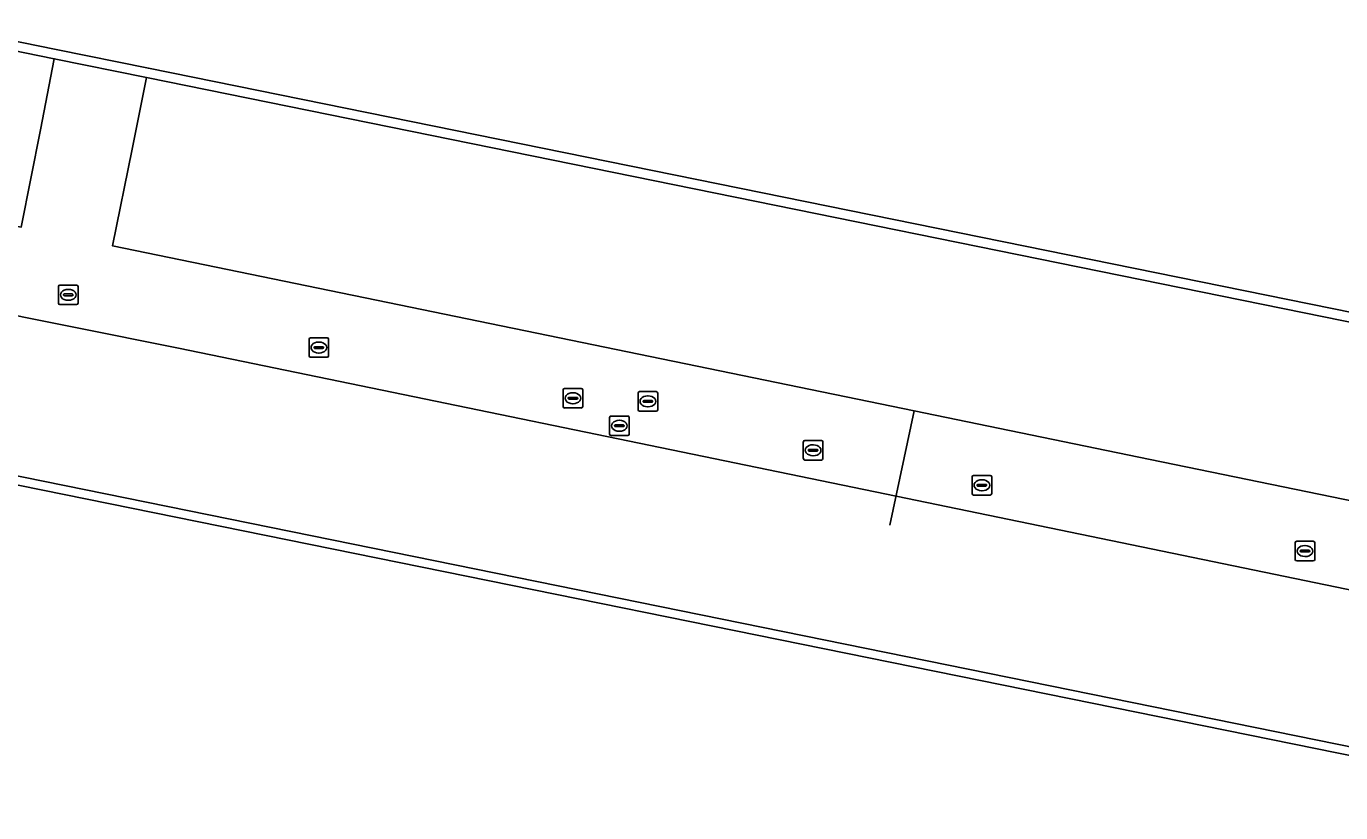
# Model space of a CAD drawing. Extents: x 157692 to 159674, y 381452 to 383291.
# Drawn here: x 158545.3 to 158612.5, y 381955.5 to 381995.7 of the extents above; entities that cross this region are included whole.
import ezdxf

# ---------------------------------------------------------------- set-up
doc = ezdxf.new("R2010")
doc.units = 0
for name, color, linetype in [('IMGEO_Erf', 7, 'Continuous'), ('IMGEO_Hek', 7, 'Continuous'), ('IMGEO_Kolk', 7, 'Continuous'), ('IMGEO_Pand', 7, 'Continuous'), ('IMGEO_Pand_overbouw', 7, 'Continuous'), ('IMGEO_Rijbaan_lokaal_open', 7, 'Continuous'), ('IMGEO_Rioolput', 7, 'Continuous')]:
    doc.layers.add(name, color=color, linetype=linetype)

msp = doc.modelspace()

# ---------------------------------------------------------------- linework, layer by layer
at = {"layer": 'IMGEO_Erf'}
for points in [[(158633.149, 381962.709), (158632.151, 381962.924), (158589.775, 381971.664), (158553.046, 381979.24), (158515.538, 381986.757), (158515.269, 381985.459), (158513.218, 381985.883), (158511.57, 381986.217), (158509.677, 381986.614), (158509.827, 381987.329), (158509.408, 381987.417), (158515.877, 382018.987), (158516.515, 382022.182)], [(158520.308, 381990.539), (158536.606, 381987.176), (158545.003, 381985.431), (158545.983, 381990.412), (158546.696, 381994.043), (158551.412, 381993.084), (158550.677, 381989.427), (158549.681, 381984.468), (158590.704, 381976.029), (158597.231, 381974.687), (158602.775, 381973.547), (158633.167, 381967.299), (158634.147, 381967.084)], [(158510.249, 381948.266), (158512.421, 381958.9), (158510.945, 381959.2), (158511.057, 381959.748), (158513.377, 381959.289), (158514.237, 381963.509), (158516.406, 381974.043), (158520.877, 381977.084), (158631.822, 381954.576)]]:
    msp.add_lwpolyline(points, dxfattribs=at)
msp.add_lwpolyline([(158628.896, 381977.861), (158551.508, 381993.562), (158546.79, 381994.52), (158537.238, 381996.458), (158537.162, 381995.98), (158535.731, 381988.998), (158519.182, 381992.341), (158521.352, 382003.003), (158519.908, 382003.291), (158520.013, 382003.834), (158522.34, 382003.369), (158523.175, 382007.551), (158523.336, 382008.252), (158526.141, 382021.958), (158633.426, 382000.171)], close=True, dxfattribs=at)
at = {"layer": 'IMGEO_Hek'}
msp.add_lwpolyline([(158589.46, 381970.184), (158590.704, 381976.029)], dxfattribs=at)
at = {"layer": 'IMGEO_Kolk'}
for p, q in [((158546.91, 381981.542), (158546.91, 381982.394)), ((158546.985, 381982.468), (158547.837, 381982.468)), ((158547.169, 381981.962), (158547.169, 381981.974)), ((158547.607, 381981.925), (158547.209, 381981.925)), ((158547.212, 381982.011), (158547.61, 381982.011)), ((158547.398, 381982.248), (158547.423, 381982.248)), ((158547.653, 381981.974), (158547.653, 381981.962)), ((158547.911, 381982.394), (158547.911, 381981.542)), ((158547.837, 381981.468), (158546.985, 381981.468)), ((158547.421, 381981.688), (158547.396, 381981.688)), ((158559.734, 381978.845), (158559.734, 381979.697)), ((158559.809, 381979.771), (158560.661, 381979.771)), ((158559.993, 381979.265), (158559.993, 381979.277)), ((158560.431, 381979.228), (158560.033, 381979.228)), ((158560.036, 381979.314), (158560.434, 381979.314)), ((158560.222, 381979.551), (158560.247, 381979.551)), ((158560.477, 381979.277), (158560.477, 381979.265)), ((158560.735, 381979.697), (158560.735, 381978.845)), ((158560.661, 381978.771), (158559.809, 381978.771)), ((158560.245, 381978.991), (158560.22, 381978.991)), ((158572.812, 381977.178), (158573.664, 381977.178)), ((158572.737, 381976.252), (158572.737, 381977.104)), ((158572.996, 381976.672), (158572.996, 381976.684)), ((158573.434, 381976.635), (158573.036, 381976.635)), ((158573.039, 381976.721), (158573.437, 381976.721)), ((158573.225, 381976.958), (158573.25, 381976.958)), ((158573.48, 381976.684), (158573.48, 381976.672)), ((158573.738, 381977.104), (158573.738, 381976.252)), ((158573.664, 381976.178), (158572.812, 381976.178)), ((158573.248, 381976.398), (158573.223, 381976.398)), ((158585.103, 381974.515), (158585.955, 381974.515)), ((158585.028, 381973.589), (158585.028, 381974.441)), ((158585.287, 381974.009), (158585.287, 381974.021)), ((158585.725, 381973.972), (158585.327, 381973.972)), ((158585.33, 381974.058), (158585.728, 381974.058)), ((158585.516, 381974.295), (158585.541, 381974.295)), ((158585.771, 381974.021), (158585.771, 381974.009)), ((158586.029, 381974.441), (158586.029, 381973.589)), ((158585.955, 381973.515), (158585.103, 381973.515)), ((158585.539, 381973.735), (158585.514, 381973.735)), ((158593.666, 381971.799), (158593.666, 381972.651)), ((158593.741, 381972.725), (158594.593, 381972.725)), ((158594.154, 381972.505), (158594.179, 381972.505)), ((158594.667, 381972.651), (158594.667, 381971.799)), ((158593.925, 381972.219), (158593.925, 381972.231)), ((158594.363, 381972.182), (158593.965, 381972.182)), ((158593.968, 381972.268), (158594.366, 381972.268)), ((158594.177, 381971.945), (158594.152, 381971.945)), ((158594.409, 381972.231), (158594.409, 381972.219)), ((158594.593, 381971.725), (158593.741, 381971.725)), ((158610.202, 381968.432), (158610.202, 381969.284)), ((158610.277, 381969.358), (158611.129, 381969.358)), ((158610.69, 381969.138), (158610.715, 381969.138)), ((158611.203, 381969.284), (158611.203, 381968.432)), ((158610.461, 381968.852), (158610.461, 381968.864)), ((158610.899, 381968.815), (158610.501, 381968.815)), ((158610.504, 381968.901), (158610.902, 381968.901)), ((158610.713, 381968.578), (158610.688, 381968.578)), ((158610.945, 381968.864), (158610.945, 381968.852)), ((158611.129, 381968.358), (158610.277, 381968.358))]:
    msp.add_line(p, q, dxfattribs=at)
for points in [[(158546.91, 381981.542), (158546.91, 381982.394)], [(158546.985, 381982.468), (158547.837, 381982.468)], [(158547.911, 381982.394), (158547.911, 381981.542)], [(158547.837, 381981.468), (158546.985, 381981.468)], [(158559.734, 381978.845), (158559.734, 381979.697)], [(158559.809, 381979.771), (158560.661, 381979.771)], [(158560.735, 381979.697), (158560.735, 381978.845)], [(158560.661, 381978.771), (158559.809, 381978.771)], [(158572.812, 381977.178), (158573.664, 381977.178)], [(158572.737, 381976.252), (158572.737, 381977.104)], [(158573.738, 381977.104), (158573.738, 381976.252)], [(158573.664, 381976.178), (158572.812, 381976.178)], [(158585.103, 381974.515), (158585.955, 381974.515)], [(158585.028, 381973.589), (158585.028, 381974.441)], [(158586.029, 381974.441), (158586.029, 381973.589)], [(158585.955, 381973.515), (158585.103, 381973.515)], [(158593.666, 381971.799), (158593.666, 381972.651)], [(158593.741, 381972.725), (158594.593, 381972.725)], [(158594.667, 381972.651), (158594.667, 381971.799)], [(158594.593, 381971.725), (158593.741, 381971.725)], [(158610.202, 381968.432), (158610.202, 381969.284)], [(158610.277, 381969.358), (158611.129, 381969.358)], [(158611.203, 381969.284), (158611.203, 381968.432)], [(158611.129, 381968.358), (158610.277, 381968.358)]]:
    msp.add_lwpolyline(points, dxfattribs=at)
for centre, radius, start, end in [((158546.987, 381982.392), 0.0765, 91.55205, 178.44795), ((158546.987, 381982.392), 0.0765, 91.55205, 178.44795), ((158547.209, 381981.971), 0.0403, 85.87752, 175.75265), ((158547.206, 381981.961), 0.0366, 178.93798, 274.71019), ((158547.61, 381981.968), 0.043, 264.86636, 352.45326), ((158547.614, 381981.973), 0.0386, 1.73085, 96.63898), ((158547.835, 381982.392), 0.0765, 1.55205, 88.44795), ((158547.835, 381982.392), 0.0765, 1.55205, 88.44795), ((158546.987, 381981.544), 0.0765, 181.55205, 268.44795), ((158546.987, 381981.544), 0.0765, 181.55205, 268.44795), ((158547.835, 381981.544), 0.0765, 271.55205, 358.44795), ((158547.835, 381981.544), 0.0765, 271.55205, 358.44795), ((158559.811, 381979.695), 0.0765, 91.55205, 178.44795), ((158559.811, 381979.695), 0.0765, 91.55205, 178.44795), ((158560.033, 381979.274), 0.0403, 85.87752, 175.75265), ((158560.03, 381979.264), 0.0366, 178.93798, 274.71019), ((158560.434, 381979.271), 0.043, 264.86636, 352.45326), ((158560.438, 381979.276), 0.0386, 1.73085, 96.63898), ((158560.659, 381979.695), 0.0765, 1.55205, 88.44795), ((158560.659, 381979.695), 0.0765, 1.55205, 88.44795), ((158559.811, 381978.847), 0.0765, 181.55205, 268.44795), ((158559.811, 381978.847), 0.0765, 181.55205, 268.44795), ((158560.659, 381978.847), 0.0765, 271.55205, 358.44795), ((158560.659, 381978.847), 0.0765, 271.55205, 358.44795), ((158572.814, 381977.102), 0.0765, 91.55205, 178.44795), ((158572.814, 381977.102), 0.0765, 91.55205, 178.44795), ((158573.662, 381977.102), 0.0765, 1.55205, 88.44795), ((158573.662, 381977.102), 0.0765, 1.55205, 88.44795), ((158573.036, 381976.681), 0.0403, 85.87752, 175.75265), ((158573.033, 381976.671), 0.0366, 178.93798, 274.71019), ((158573.437, 381976.678), 0.043, 264.86636, 352.45326), ((158573.441, 381976.683), 0.0386, 1.73085, 96.63898), ((158572.814, 381976.254), 0.0765, 181.55205, 268.44795), ((158572.814, 381976.254), 0.0765, 181.55205, 268.44795), ((158573.662, 381976.254), 0.0765, 271.55205, 358.44795), ((158573.662, 381976.254), 0.0765, 271.55205, 358.44795), ((158585.105, 381974.439), 0.0765, 91.55205, 178.44795), ((158585.105, 381974.439), 0.0765, 91.55205, 178.44795), ((158585.953, 381974.439), 0.0765, 1.55205, 88.44795), ((158585.953, 381974.439), 0.0765, 1.55205, 88.44795), ((158585.327, 381974.018), 0.0403, 85.87752, 175.75265), ((158585.324, 381974.008), 0.0366, 178.93798, 274.71019), ((158585.728, 381974.015), 0.043, 264.86636, 352.45326), ((158585.732, 381974.02), 0.0386, 1.73085, 96.63898), ((158585.105, 381973.591), 0.0765, 181.55205, 268.44795), ((158585.105, 381973.591), 0.0765, 181.55205, 268.44795), ((158585.953, 381973.591), 0.0765, 271.55205, 358.44795), ((158585.953, 381973.591), 0.0765, 271.55205, 358.44795), ((158593.743, 381972.649), 0.0765, 91.55205, 178.44795), ((158593.743, 381972.649), 0.0765, 91.55205, 178.44795), ((158594.591, 381972.649), 0.0765, 1.55205, 88.44795), ((158594.591, 381972.649), 0.0765, 1.55205, 88.44795), ((158593.743, 381971.801), 0.0765, 181.55205, 268.44795), ((158593.743, 381971.801), 0.0765, 181.55205, 268.44795), ((158593.965, 381972.228), 0.0403, 85.87752, 175.75265), ((158593.962, 381972.218), 0.0366, 178.93798, 274.71019), ((158594.366, 381972.225), 0.043, 264.86636, 352.45326), ((158594.37, 381972.23), 0.0386, 1.73085, 96.63898), ((158594.591, 381971.801), 0.0765, 271.55205, 358.44795), ((158594.591, 381971.801), 0.0765, 271.55205, 358.44795), ((158610.279, 381969.282), 0.0765, 91.55205, 178.44795), ((158610.279, 381969.282), 0.0765, 91.55205, 178.44795), ((158611.127, 381969.282), 0.0765, 1.55205, 88.44795), ((158611.127, 381969.282), 0.0765, 1.55205, 88.44795), ((158610.279, 381968.434), 0.0765, 181.55205, 268.44795), ((158610.279, 381968.434), 0.0765, 181.55205, 268.44795), ((158610.501, 381968.861), 0.0403, 85.87752, 175.75265), ((158610.498, 381968.851), 0.0366, 178.93798, 274.71019), ((158610.902, 381968.858), 0.043, 264.86636, 352.45326), ((158610.906, 381968.863), 0.0386, 1.73085, 96.63898), ((158611.127, 381968.434), 0.0765, 271.55205, 358.44795), ((158611.127, 381968.434), 0.0765, 271.55205, 358.44795)]:
    msp.add_arc(centre, radius, start, end, dxfattribs=at)
for centre, major_axis, ratio, start_param, end_param in [((158547.397, 381981.968), (-0.387, 0.002), 0.722429, 4.712389, 7.853982), ((158547.422, 381981.968), (-0.39, 0.002), 0.717154, 1.570796, 4.712389), ((158560.221, 381979.271), (-0.387, 0.002), 0.722429, 4.712389, 7.853982), ((158560.246, 381979.271), (-0.39, 0.002), 0.717154, 1.570796, 4.712389), ((158573.224, 381976.678), (-0.387, 0.002), 0.722429, 4.712389, 7.853982), ((158573.249, 381976.678), (-0.39, 0.002), 0.717154, 1.570796, 4.712389), ((158585.515, 381974.015), (-0.387, 0.002), 0.722429, 4.712389, 7.853982), ((158585.54, 381974.015), (-0.39, 0.002), 0.717154, 1.570796, 4.712389), ((158594.153, 381972.225), (-0.387, 0.002), 0.722429, 4.712389, 7.853982), ((158594.178, 381972.225), (-0.39, 0.002), 0.717154, 1.570796, 4.712389), ((158610.689, 381968.858), (-0.387, 0.002), 0.722429, 4.712389, 7.853982), ((158610.714, 381968.858), (-0.39, 0.002), 0.717154, 1.570796, 4.712389)]:
    msp.add_ellipse(centre, major_axis=major_axis, ratio=ratio, start_param=start_param, end_param=end_param, dxfattribs=at)
at = {"layer": 'IMGEO_Pand'}
msp.add_lwpolyline([(158520.013, 382003.834), (158519.908, 382003.291), (158521.352, 382003.003), (158519.182, 381992.341), (158535.731, 381988.998), (158537.162, 381995.98), (158537.238, 381996.458), (158546.79, 381994.52), (158551.508, 381993.562), (158628.896, 381977.861), (158633.426, 382000.171), (158526.141, 382021.958), (158523.336, 382008.252), (158523.175, 382007.551), (158522.34, 382003.369)], close=True, dxfattribs=at)
msp.add_lwpolyline([(158631.822, 381954.576), (158520.877, 381977.084), (158516.406, 381974.043), (158514.237, 381963.509), (158513.377, 381959.289), (158511.057, 381959.748), (158510.945, 381959.2), (158512.421, 381958.9), (158510.249, 381948.266)], dxfattribs=at)
at = {"layer": 'IMGEO_Pand_overbouw'}
for points in [[(158537.162, 381995.98), (158546.696, 381994.043), (158551.412, 381993.084), (158629.29, 381977.261), (158634.018, 382000.555), (158541.821, 382019.31), (158541.878, 382019.607), (158525.478, 382022.916), (158522.548, 382008.404), (158522.41, 382007.723), (158523.175, 382007.551), (158523.336, 382008.252), (158526.141, 382021.958), (158633.426, 382000.171), (158628.896, 381977.861), (158551.508, 381993.562), (158546.79, 381994.52), (158537.238, 381996.458)], [(158516.406, 381974.043), (158520.877, 381977.084), (158631.822, 381954.576), (158628.775, 381939.629), (158627.277, 381932.282), (158623.887, 381932.97), (158619.967, 381933.766), (158531.41, 381951.745), (158531.337, 381951.328), (158620.295, 381933.25), (158627.613, 381931.763), (158629.113, 381939.129), (158632.326, 381954.913), (158536.7, 381974.336), (158536.694, 381974.403), (158532.847, 381975.17), (158532.905, 381975.511), (158521.046, 381977.918), (158516.525, 381978.835), (158513.404, 381963.633), (158514.237, 381963.509)]]:
    msp.add_lwpolyline(points, close=True, dxfattribs=at)
at = {"layer": 'IMGEO_Rijbaan_lokaal_open'}
for points in [[(158549.681, 381984.468), (158550.677, 381989.427), (158551.412, 381993.084), (158546.696, 381994.043), (158545.983, 381990.412), (158545.003, 381985.431), (158536.606, 381987.176), (158520.308, 381990.539)], [(158517.727, 381992.221), (158515.538, 381986.757), (158553.046, 381979.24), (158589.775, 381971.664), (158632.151, 381962.924), (158633.149, 381962.709)], [(158634.147, 381967.084), (158633.167, 381967.299), (158602.775, 381973.547), (158597.231, 381974.687), (158590.704, 381976.029), (158549.681, 381984.468)]]:
    msp.add_lwpolyline(points, dxfattribs=at)
at = {"layer": 'IMGEO_Rioolput'}
for p, q in [((158576.573, 381976.092), (158576.573, 381976.944)), ((158576.648, 381977.018), (158577.5, 381977.018)), ((158576.832, 381976.512), (158576.832, 381976.524)), ((158576.875, 381976.561), (158577.273, 381976.561)), ((158577.061, 381976.798), (158577.086, 381976.798)), ((158577.316, 381976.524), (158577.316, 381976.512)), ((158577.574, 381976.944), (158577.574, 381976.092)), ((158577.5, 381976.018), (158576.648, 381976.018)), ((158577.27, 381976.475), (158576.872, 381976.475)), ((158577.084, 381976.238), (158577.059, 381976.238)), ((158575.113, 381974.842), (158575.113, 381975.694)), ((158575.188, 381975.768), (158576.04, 381975.768)), ((158575.372, 381975.262), (158575.372, 381975.274)), ((158575.81, 381975.225), (158575.412, 381975.225)), ((158575.415, 381975.311), (158575.813, 381975.311)), ((158575.601, 381975.548), (158575.626, 381975.548)), ((158575.856, 381975.274), (158575.856, 381975.262)), ((158576.114, 381975.694), (158576.114, 381974.842)), ((158576.04, 381974.768), (158575.188, 381974.768)), ((158575.624, 381974.988), (158575.599, 381974.988))]:
    msp.add_line(p, q, dxfattribs=at)
for points in [[(158576.573, 381976.092), (158576.573, 381976.944)], [(158576.648, 381977.018), (158577.5, 381977.018)], [(158577.574, 381976.944), (158577.574, 381976.092)], [(158577.5, 381976.018), (158576.648, 381976.018)], [(158575.113, 381974.842), (158575.113, 381975.694)], [(158575.188, 381975.768), (158576.04, 381975.768)], [(158576.114, 381975.694), (158576.114, 381974.842)], [(158576.04, 381974.768), (158575.188, 381974.768)]]:
    msp.add_lwpolyline(points, dxfattribs=at)
for centre, radius, start, end in [((158576.65, 381976.942), 0.0765, 91.55205, 178.44795), ((158576.65, 381976.942), 0.0765, 91.55205, 178.44795), ((158576.872, 381976.521), 0.0403, 85.87752, 175.75265), ((158576.869, 381976.511), 0.0366, 178.93798, 274.71019), ((158577.273, 381976.518), 0.043, 264.86636, 352.45326), ((158577.277, 381976.523), 0.0386, 1.73085, 96.63898), ((158577.498, 381976.942), 0.0765, 1.55205, 88.44795), ((158577.498, 381976.942), 0.0765, 1.55205, 88.44795), ((158576.65, 381976.094), 0.0765, 181.55205, 268.44795), ((158576.65, 381976.094), 0.0765, 181.55205, 268.44795), ((158577.498, 381976.094), 0.0765, 271.55205, 358.44795), ((158577.498, 381976.094), 0.0765, 271.55205, 358.44795), ((158575.19, 381975.692), 0.0765, 91.55205, 178.44795), ((158575.19, 381975.692), 0.0765, 91.55205, 178.44795), ((158575.412, 381975.271), 0.0403, 85.87752, 175.75265), ((158575.409, 381975.261), 0.0366, 178.93798, 274.71019), ((158575.813, 381975.268), 0.043, 264.86636, 352.45326), ((158575.817, 381975.273), 0.0386, 1.73085, 96.63898), ((158576.038, 381975.692), 0.0765, 1.55205, 88.44795), ((158576.038, 381975.692), 0.0765, 1.55205, 88.44795), ((158575.19, 381974.844), 0.0765, 181.55205, 268.44795), ((158575.19, 381974.844), 0.0765, 181.55205, 268.44795), ((158576.038, 381974.844), 0.0765, 271.55205, 358.44795), ((158576.038, 381974.844), 0.0765, 271.55205, 358.44795)]:
    msp.add_arc(centre, radius, start, end, dxfattribs=at)
for centre, major_axis, ratio, start_param, end_param in [((158577.06, 381976.518), (-0.387, 0.002), 0.722429, 4.712389, 7.853982), ((158577.085, 381976.518), (-0.39, 0.002), 0.717154, 1.570796, 4.712389), ((158575.6, 381975.268), (-0.387, 0.002), 0.722429, 4.712389, 7.853982), ((158575.625, 381975.268), (-0.39, 0.002), 0.717154, 1.570796, 4.712389)]:
    msp.add_ellipse(centre, major_axis=major_axis, ratio=ratio, start_param=start_param, end_param=end_param, dxfattribs=at)

doc.saveas('drawing.dxf')
